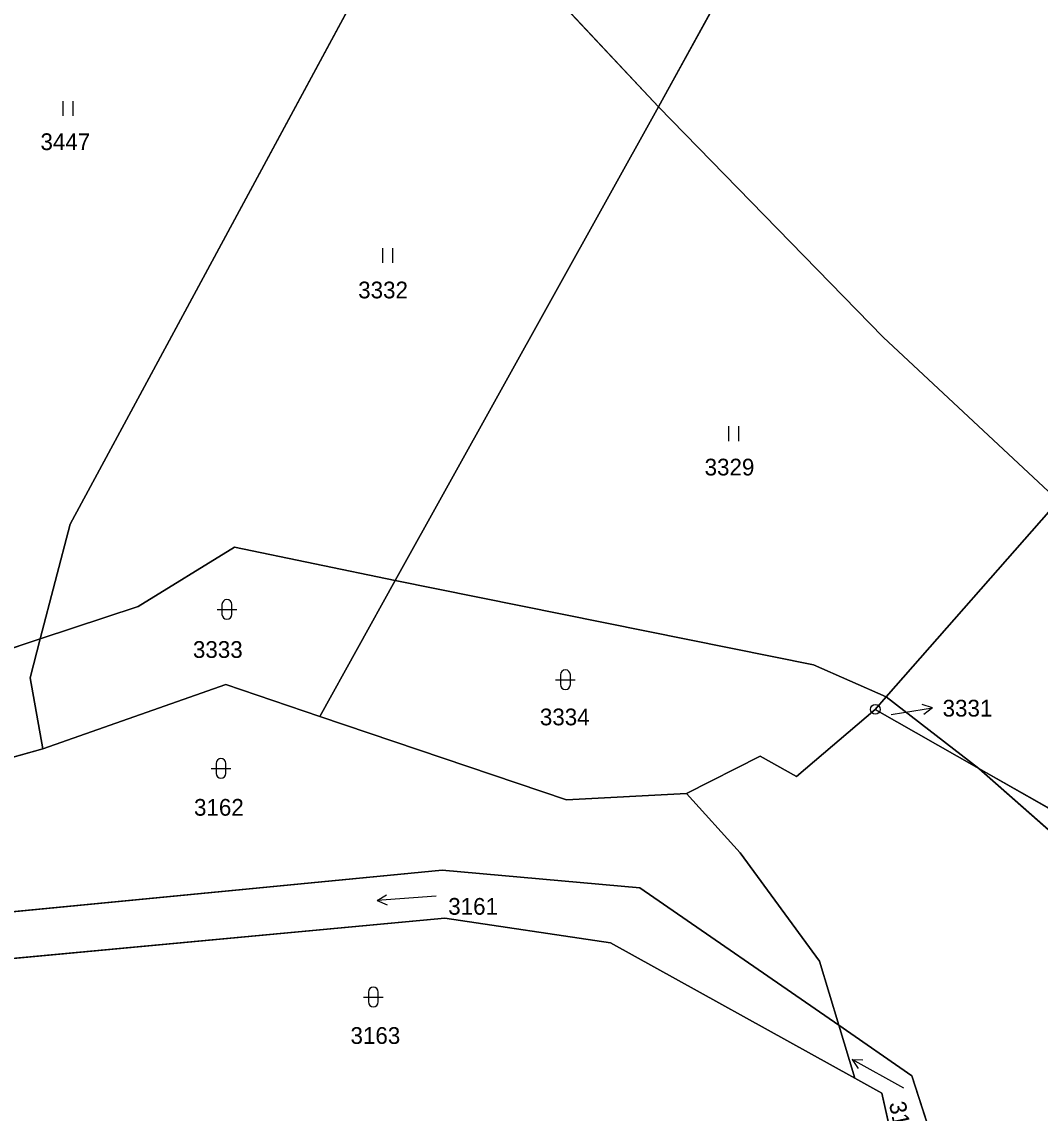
# Model space of a CAD drawing. Extents: x -689422 to -685210, y -987725 to -982160.
# Drawn here: x -688243.4 to -688140, y -984533.7 to -984422.9 of the extents above; entities that cross this region are included whole.
import ezdxf

# ---------------------------------------------------------------- set-up
doc = ezdxf.new("R2010")
doc.units = 0
for name, color, linetype in [('KN_Hranice_parcel', 7, 'Continuous'), ('KN_Parcelni cisla', 7, 'Continuous'), ('KN_Parcelni cisla_sipky', 7, 'Continuous'), ('KN_Polygon parcely', 7, 'Continuous'), ('KN_POZEMKY_ORNA PUDA', 7, 'Continuous'), ('KN_POZEMKY_OSTATNI PLOCHA', 7, 'Continuous'), ('KN_POZEMKY_TTP', 7, 'Continuous'), ('KN_POZEMKY_VODNI_PLOCHA', 7, 'Continuous'), ('KN_VYUZITI_07_vodni plocha_tok prirozeny', 7, 'Continuous'), ('KN_VYUZITI_27_ostatni plocha_neplodna puda', 7, 'Continuous'), ('KN_Značky bodu BP', 7, 'Continuous'), ('KN_Značky kultur', 7, 'Continuous')]:
    doc.layers.add(name, color=color, linetype=linetype)

msp = doc.modelspace()

# ---------------------------------------------------------------- linework, layer by layer
at = {"layer": 'KN_Hranice_parcel'}
for p, q in [((-688178.73, -984431.48), (-688202.14, -984406.52)), ((-688178.73, -984431.48), (-688205.49, -984479.62)), ((-688155.6, -984491.42), (-688138.1, -984471.52)), ((-688213.16, -984493.42), (-688205.49, -984479.62)), ((-688156.72, -984492.7), (-688155.6, -984491.42)), ((-688155.6, -984491.42), (-688146.21, -984498.69)), ((-688146.21, -984498.69), (-688156.72, -984492.7)), ((-688241.3, -984496.7), (-688265.76, -984503.57)), ((-688083.05, -984534.66), (-688146.21, -984498.69)), ((-688200.73, -984509.04), (-688262.23, -984514.98)), ((-688180.63, -984510.82), (-688200.73, -984509.04)), ((-688160.42, -984524.79), (-688180.63, -984510.82)), ((-688262.45, -984519.69), (-688200.46, -984513.91)), ((-688200.46, -984513.91), (-688183.62, -984516.42)), ((-688183.62, -984516.42), (-688158.79, -984530.17)), ((-688160.42, -984524.79), (-688152.99, -984529.93)), ((-688160.42, -984524.79), (-688158.79, -984530.17)), ((-688152.99, -984529.93), (-688148.04, -984545.3))]:
    msp.add_line(p, q, dxfattribs=at)
for points in [[(-688093.07, -984366.55), (-688131.12, -984344.89), (-688178.73, -984431.48)], [(-688202.14, -984406.52), (-688238.51, -984473.88), (-688241.56, -984485.55)], [(-688178.73, -984431.48), (-688155.93, -984454.88), (-688138.1, -984471.52)], [(-688241.56, -984485.55), (-688231.6, -984482.26), (-688221.81, -984476.24), (-688205.49, -984479.62)], [(-688205.49, -984479.62), (-688162.99, -984488.16), (-688155.6, -984491.42)], [(-688241.56, -984485.55), (-688250.33, -984488.44), (-688277.78, -984490.87), (-688282.67, -984490.57)], [(-688241.56, -984485.55), (-688242.59, -984489.48), (-688241.3, -984496.7)], [(-688213.16, -984493.42), (-688222.71, -984490.19), (-688241.3, -984496.7)], [(-688175.9, -984501.25), (-688188.1, -984501.88), (-688213.16, -984493.42)], [(-688156.72, -984492.7), (-688164.71, -984499.51), (-688168.43, -984497.47), (-688175.9, -984501.25)], [(-688086.31, -984539.4), (-688134.62, -984514.23), (-688132.86, -984510.47), (-688146.21, -984498.69)], [(-688175.9, -984501.25), (-688170.46, -984507.28), (-688162.39, -984518.27), (-688160.42, -984524.79)], [(-688158.79, -984530.17), (-688156.04, -984531.7), (-688154.14, -984540.25)]]:
    msp.add_lwpolyline(points, dxfattribs=at)
at = {"layer": 'KN_Parcelni cisla_sipky'}
for p, q in [((-688153.85, -984493.03), (-688150.89, -984492.56)), ((-688150.89, -984492.56), (-688151.95, -984492.22)), ((-688150.89, -984492.56), (-688151.8, -984493.21)), ((-688155.09, -984493.22), (-688153.85, -984493.03))]:
    msp.add_line(p, q, dxfattribs=at)
at = {"layer": 'KN_Polygon parcely'}
for points in [[(-688015.18, -984257.18), (-688032.88, -984243.92), (-688046.42, -984234.47), (-688053.93, -984234.17), (-688061.91, -984228.49), (-688128.41, -984313.54), (-688144.94, -984336.87), (-688156.47, -984329.82), (-688185.08, -984374.83), (-688202.14, -984406.52), (-688178.73, -984431.48), (-688131.12, -984344.89), (-688093.07, -984366.55), (-688012.19, -984259.97)], [(-688093.07, -984366.55), (-688131.12, -984344.89), (-688178.73, -984431.48), (-688155.93, -984454.88), (-688138.1, -984471.52), (-688063.67, -984386.89)], [(-688229.17, -984377.69), (-688253.1, -984419.31), (-688282.67, -984490.57), (-688277.78, -984490.87), (-688250.33, -984488.44), (-688241.56, -984485.55), (-688238.51, -984473.88), (-688202.14, -984406.52)], [(-688178.73, -984431.48), (-688202.14, -984406.52), (-688238.51, -984473.88), (-688241.56, -984485.55), (-688231.6, -984482.26), (-688221.81, -984476.24), (-688205.49, -984479.62)], [(-688155.6, -984491.42), (-688138.1, -984471.52), (-688155.93, -984454.88), (-688178.73, -984431.48), (-688205.49, -984479.62), (-688162.99, -984488.16)], [(-688146.21, -984498.69), (-688083.05, -984534.66), (-688063.54, -984548.47), (-688070.62, -984536.75), (-688138.1, -984471.52), (-688155.6, -984491.42)], [(-688242.59, -984489.48), (-688241.3, -984496.7), (-688222.71, -984490.19), (-688213.16, -984493.42), (-688205.49, -984479.62), (-688221.81, -984476.24), (-688231.6, -984482.26), (-688241.56, -984485.55)], [(-688156.72, -984492.7), (-688155.6, -984491.42), (-688162.99, -984488.16), (-688205.49, -984479.62), (-688213.16, -984493.42), (-688188.1, -984501.88), (-688175.9, -984501.25), (-688168.43, -984497.47), (-688164.71, -984499.51)], [(-688284.02, -984493.81), (-688273.99, -984494.94), (-688265.76, -984503.57), (-688241.3, -984496.7), (-688242.59, -984489.48), (-688241.56, -984485.55), (-688250.33, -984488.44), (-688277.78, -984490.87), (-688282.67, -984490.57)], [(-688265.76, -984503.57), (-688261.9, -984507.63), (-688262.23, -984514.98), (-688200.73, -984509.04), (-688180.63, -984510.82), (-688160.42, -984524.79), (-688162.39, -984518.27), (-688170.46, -984507.28), (-688175.9, -984501.25), (-688188.1, -984501.88), (-688213.16, -984493.42), (-688222.71, -984490.19), (-688241.3, -984496.7)], [(-688156.72, -984492.7), (-688146.21, -984498.69), (-688155.6, -984491.42)], [(-688160.42, -984524.79), (-688152.99, -984529.93), (-688148.04, -984545.3), (-688140.16, -984544.44), (-688129.51, -984543.28), (-688100.36, -984550.96), (-688096.14, -984553.67), (-688086.31, -984539.4), (-688134.62, -984514.23), (-688132.86, -984510.47), (-688146.21, -984498.69), (-688156.72, -984492.7), (-688164.71, -984499.51), (-688168.43, -984497.47), (-688175.9, -984501.25), (-688170.46, -984507.28), (-688162.39, -984518.27)], [(-688146.21, -984498.69), (-688132.86, -984510.47), (-688134.62, -984514.23), (-688086.31, -984539.4), (-688083.05, -984534.66)], [(-688180.63, -984510.82), (-688200.73, -984509.04), (-688262.23, -984514.98), (-688262.45, -984519.69), (-688200.46, -984513.91), (-688183.62, -984516.42), (-688158.79, -984530.17), (-688160.42, -984524.79)], [(-688262.45, -984519.69), (-688262.67, -984524.58), (-688264.04, -984536.89), (-688264.46, -984540.61), (-688256.86, -984536.46), (-688208.02, -984534.57), (-688182.5, -984548.76), (-688161.28, -984558.14), (-688149.12, -984580.08), (-688146.87, -984563.2), (-688146.24, -984558.47), (-688141.83, -984548.28), (-688152.3, -984548.52), (-688154.14, -984540.25), (-688156.04, -984531.7), (-688158.79, -984530.17), (-688183.62, -984516.42), (-688200.46, -984513.91)], [(-688156.04, -984531.7), (-688154.14, -984540.25), (-688148.04, -984545.3), (-688152.99, -984529.93), (-688160.42, -984524.79), (-688158.79, -984530.17)]]:
    msp.add_lwpolyline(points, close=True, dxfattribs=at)
at = {"layer": 'KN_POZEMKY_ORNA PUDA'}
for p, q in [((-688131.12, -984344.89), (-688178.73, -984431.48)), ((-688178.73, -984431.48), (-688131.12, -984344.89)), ((-688178.73, -984431.48), (-688202.14, -984406.52)), ((-688155.93, -984454.88), (-688178.73, -984431.48)), ((-688138.1, -984471.52), (-688155.93, -984454.88))]:
    msp.add_line(p, q, dxfattribs=at)
at = {"layer": 'KN_POZEMKY_OSTATNI PLOCHA'}
for p, q in [((-688231.6, -984482.26), (-688221.81, -984476.24)), ((-688221.81, -984476.24), (-688205.49, -984479.62)), ((-688213.16, -984493.42), (-688205.49, -984479.62)), ((-688205.49, -984479.62), (-688213.16, -984493.42)), ((-688205.49, -984479.62), (-688162.99, -984488.16)), ((-688241.56, -984485.55), (-688231.6, -984482.26)), ((-688250.33, -984488.44), (-688241.56, -984485.55)), ((-688242.59, -984489.48), (-688241.56, -984485.55)), ((-688241.56, -984485.55), (-688242.59, -984489.48)), ((-688162.99, -984488.16), (-688155.6, -984491.42)), ((-688241.3, -984496.7), (-688242.59, -984489.48)), ((-688242.59, -984489.48), (-688241.3, -984496.7)), ((-688241.3, -984496.7), (-688222.71, -984490.19)), ((-688222.71, -984490.19), (-688241.3, -984496.7)), ((-688222.71, -984490.19), (-688213.16, -984493.42)), ((-688213.16, -984493.42), (-688222.71, -984490.19)), ((-688155.6, -984491.42), (-688156.72, -984492.7)), ((-688156.72, -984492.7), (-688155.6, -984491.42)), ((-688155.6, -984491.42), (-688146.21, -984498.69)), ((-688188.1, -984501.88), (-688213.16, -984493.42)), ((-688213.16, -984493.42), (-688188.1, -984501.88)), ((-688164.71, -984499.51), (-688156.72, -984492.7)), ((-688156.72, -984492.7), (-688164.71, -984499.51)), ((-688156.72, -984492.7), (-688146.21, -984498.69)), ((-688146.21, -984498.69), (-688156.72, -984492.7)), ((-688265.76, -984503.57), (-688241.3, -984496.7)), ((-688241.3, -984496.7), (-688265.76, -984503.57)), ((-688175.9, -984501.25), (-688168.43, -984497.47)), ((-688168.43, -984497.47), (-688175.9, -984501.25)), ((-688168.43, -984497.47), (-688164.71, -984499.51)), ((-688164.71, -984499.51), (-688168.43, -984497.47)), ((-688146.21, -984498.69), (-688132.86, -984510.47)), ((-688175.9, -984501.25), (-688188.1, -984501.88)), ((-688188.1, -984501.88), (-688175.9, -984501.25)), ((-688170.46, -984507.28), (-688175.9, -984501.25)), ((-688175.9, -984501.25), (-688170.46, -984507.28)), ((-688162.39, -984518.27), (-688170.46, -984507.28)), ((-688170.46, -984507.28), (-688162.39, -984518.27)), ((-688200.73, -984509.04), (-688262.23, -984514.98)), ((-688180.63, -984510.82), (-688200.73, -984509.04)), ((-688160.42, -984524.79), (-688180.63, -984510.82)), ((-688262.45, -984519.69), (-688200.46, -984513.91)), ((-688200.46, -984513.91), (-688183.62, -984516.42)), ((-688183.62, -984516.42), (-688158.79, -984530.17)), ((-688160.42, -984524.79), (-688162.39, -984518.27)), ((-688162.39, -984518.27), (-688160.42, -984524.79)), ((-688152.99, -984529.93), (-688160.42, -984524.79)), ((-688158.79, -984530.17), (-688156.04, -984531.7)), ((-688148.04, -984545.3), (-688152.99, -984529.93)), ((-688156.04, -984531.7), (-688154.14, -984540.25))]:
    msp.add_line(p, q, dxfattribs=at)
at = {"layer": 'KN_POZEMKY_TTP'}
for p, q in [((-688238.51, -984473.88), (-688202.14, -984406.52)), ((-688202.14, -984406.52), (-688238.51, -984473.88)), ((-688202.14, -984406.52), (-688178.73, -984431.48)), ((-688205.49, -984479.62), (-688178.73, -984431.48)), ((-688178.73, -984431.48), (-688205.49, -984479.62)), ((-688178.73, -984431.48), (-688155.93, -984454.88)), ((-688155.93, -984454.88), (-688138.1, -984471.52)), ((-688155.6, -984491.42), (-688138.1, -984471.52)), ((-688138.1, -984471.52), (-688155.6, -984491.42)), ((-688241.56, -984485.55), (-688238.51, -984473.88)), ((-688238.51, -984473.88), (-688241.56, -984485.55)), ((-688221.81, -984476.24), (-688231.6, -984482.26)), ((-688205.49, -984479.62), (-688221.81, -984476.24)), ((-688162.99, -984488.16), (-688205.49, -984479.62)), ((-688231.6, -984482.26), (-688241.56, -984485.55)), ((-688241.56, -984485.55), (-688250.33, -984488.44)), ((-688155.6, -984491.42), (-688162.99, -984488.16)), ((-688146.21, -984498.69), (-688155.6, -984491.42)), ((-688083.05, -984534.66), (-688146.21, -984498.69)), ((-688132.86, -984510.47), (-688146.21, -984498.69)), ((-688146.21, -984498.69), (-688083.05, -984534.66))]:
    msp.add_line(p, q, dxfattribs=at)
at = {"layer": 'KN_POZEMKY_VODNI_PLOCHA'}
for p, q in [((-688262.23, -984514.98), (-688200.73, -984509.04)), ((-688200.73, -984509.04), (-688180.63, -984510.82)), ((-688180.63, -984510.82), (-688160.42, -984524.79)), ((-688200.46, -984513.91), (-688262.45, -984519.69)), ((-688183.62, -984516.42), (-688200.46, -984513.91)), ((-688158.79, -984530.17), (-688183.62, -984516.42)), ((-688158.79, -984530.17), (-688160.42, -984524.79)), ((-688160.42, -984524.79), (-688152.99, -984529.93)), ((-688160.42, -984524.79), (-688158.79, -984530.17)), ((-688156.04, -984531.7), (-688158.79, -984530.17)), ((-688152.99, -984529.93), (-688148.04, -984545.3)), ((-688154.14, -984540.25), (-688156.04, -984531.7))]:
    msp.add_line(p, q, dxfattribs=at)
at = {"layer": 'KN_VYUZITI_07_vodni plocha_tok prirozeny'}
for p, q in [((-688262.23, -984514.98), (-688200.73, -984509.04)), ((-688200.73, -984509.04), (-688180.63, -984510.82)), ((-688180.63, -984510.82), (-688160.42, -984524.79)), ((-688200.46, -984513.91), (-688262.45, -984519.69)), ((-688183.62, -984516.42), (-688200.46, -984513.91)), ((-688158.79, -984530.17), (-688183.62, -984516.42)), ((-688158.79, -984530.17), (-688160.42, -984524.79)), ((-688160.42, -984524.79), (-688152.99, -984529.93)), ((-688160.42, -984524.79), (-688158.79, -984530.17)), ((-688156.04, -984531.7), (-688158.79, -984530.17)), ((-688152.99, -984529.93), (-688148.04, -984545.3)), ((-688154.14, -984540.25), (-688156.04, -984531.7))]:
    msp.add_line(p, q, dxfattribs=at)
at = {"layer": 'KN_VYUZITI_27_ostatni plocha_neplodna puda'}
for p, q in [((-688231.6, -984482.26), (-688221.81, -984476.24)), ((-688221.81, -984476.24), (-688205.49, -984479.62)), ((-688213.16, -984493.42), (-688205.49, -984479.62)), ((-688205.49, -984479.62), (-688213.16, -984493.42)), ((-688205.49, -984479.62), (-688162.99, -984488.16)), ((-688241.56, -984485.55), (-688231.6, -984482.26)), ((-688250.33, -984488.44), (-688241.56, -984485.55)), ((-688242.59, -984489.48), (-688241.56, -984485.55)), ((-688241.56, -984485.55), (-688242.59, -984489.48)), ((-688162.99, -984488.16), (-688155.6, -984491.42)), ((-688241.3, -984496.7), (-688242.59, -984489.48)), ((-688242.59, -984489.48), (-688241.3, -984496.7)), ((-688241.3, -984496.7), (-688222.71, -984490.19)), ((-688222.71, -984490.19), (-688241.3, -984496.7)), ((-688222.71, -984490.19), (-688213.16, -984493.42)), ((-688213.16, -984493.42), (-688222.71, -984490.19)), ((-688155.6, -984491.42), (-688156.72, -984492.7)), ((-688156.72, -984492.7), (-688155.6, -984491.42)), ((-688155.6, -984491.42), (-688146.21, -984498.69)), ((-688188.1, -984501.88), (-688213.16, -984493.42)), ((-688213.16, -984493.42), (-688188.1, -984501.88)), ((-688164.71, -984499.51), (-688156.72, -984492.7)), ((-688156.72, -984492.7), (-688164.71, -984499.51)), ((-688156.72, -984492.7), (-688146.21, -984498.69)), ((-688146.21, -984498.69), (-688156.72, -984492.7)), ((-688265.76, -984503.57), (-688241.3, -984496.7)), ((-688241.3, -984496.7), (-688265.76, -984503.57)), ((-688175.9, -984501.25), (-688168.43, -984497.47)), ((-688168.43, -984497.47), (-688175.9, -984501.25)), ((-688168.43, -984497.47), (-688164.71, -984499.51)), ((-688164.71, -984499.51), (-688168.43, -984497.47)), ((-688146.21, -984498.69), (-688132.86, -984510.47)), ((-688175.9, -984501.25), (-688188.1, -984501.88)), ((-688188.1, -984501.88), (-688175.9, -984501.25)), ((-688170.46, -984507.28), (-688175.9, -984501.25)), ((-688175.9, -984501.25), (-688170.46, -984507.28)), ((-688162.39, -984518.27), (-688170.46, -984507.28)), ((-688170.46, -984507.28), (-688162.39, -984518.27)), ((-688200.73, -984509.04), (-688262.23, -984514.98)), ((-688180.63, -984510.82), (-688200.73, -984509.04)), ((-688160.42, -984524.79), (-688180.63, -984510.82)), ((-688262.45, -984519.69), (-688200.46, -984513.91)), ((-688200.46, -984513.91), (-688183.62, -984516.42)), ((-688183.62, -984516.42), (-688158.79, -984530.17)), ((-688160.42, -984524.79), (-688162.39, -984518.27)), ((-688162.39, -984518.27), (-688160.42, -984524.79)), ((-688152.99, -984529.93), (-688160.42, -984524.79)), ((-688158.79, -984530.17), (-688156.04, -984531.7)), ((-688148.04, -984545.3), (-688152.99, -984529.93)), ((-688156.04, -984531.7), (-688154.14, -984540.25))]:
    msp.add_line(p, q, dxfattribs=at)
at = {"layer": 'KN_Značky bodu BP'}
for radius in [0.5, 0.0303]:
    msp.add_circle((-688156.72, -984492.7), radius, dxfattribs=at)
at = {"layer": 'KN_Značky kultur'}
for p, q in [((-688239.23, -984432.42), (-688239.23, -984430.92)), ((-688238.23, -984432.42), (-688238.23, -984430.92)), ((-688206.75, -984447.34), (-688206.75, -984445.84)), ((-688205.75, -984447.34), (-688205.75, -984445.84)), ((-688171.6, -984465.45), (-688171.6, -984463.95)), ((-688170.6, -984465.45), (-688170.6, -984463.95)), ((-688223.6, -984482.55), (-688221.6, -984482.55)), ((-688223.1, -984482.05), (-688223.1, -984483.05)), ((-688222.1, -984483.05), (-688222.1, -984482.05)), ((-688188.7, -984489.19), (-688188.7, -984490.19)), ((-688187.7, -984490.19), (-688187.7, -984489.19)), ((-688189.2, -984489.69), (-688187.2, -984489.69)), ((-688223.7, -984498.2), (-688223.7, -984499.2)), ((-688222.7, -984499.2), (-688222.7, -984498.2)), ((-688224.2, -984498.7), (-688222.2, -984498.7)), ((-688207.32, -984512.11), (-688206.38, -984511.54)), ((-688201.33, -984511.69), (-688207.32, -984512.11)), ((-688207.32, -984512.11), (-688206.31, -984512.54)), ((-688208.22, -984521.42), (-688208.22, -984522.42)), ((-688207.22, -984522.42), (-688207.22, -984521.42)), ((-688208.72, -984521.92), (-688206.72, -984521.92)), ((-688153.82, -984531.17), (-688159.07, -984528.26)), ((-688159.07, -984528.26), (-688158.45, -984529.17)), ((-688159.07, -984528.26), (-688157.97, -984528.3))]:
    msp.add_line(p, q, dxfattribs=at)
for centre, start, end in [((-688222.6, -984482.05), 0, 180), ((-688222.6, -984483.05), 180, 359.9879), ((-688188.2, -984489.19), 0, 180), ((-688188.2, -984490.19), 180, 359.9879), ((-688223.2, -984498.2), 0, 180), ((-688223.2, -984499.2), 180, 359.9879), ((-688207.72, -984521.42), 0, 180), ((-688207.72, -984522.42), 180, 359.9879)]:
    msp.add_arc(centre, 0.5, start, end, dxfattribs=at)

# ---------------------------------------------------------------- texts
at = {"layer": 'KN_Parcelni cisla'}
for s, p in [('3447', (-688241.54, -984435.89)), ('3332', (-688209.26, -984450.95)), ('3329', (-688174.06, -984468.94)), ('3333', (-688226.05, -984487.47)), ('3334', (-688190.8, -984494.32)), ('3331', (-688149.88, -984493.43)), ('3162', (-688225.94, -984503.5)), ('3161', (-688200.11, -984513.56)), ('3163', (-688210.04, -984526.68))]:
    msp.add_text(s, height=1.7, dxfattribs=at).set_placement(p)
msp.add_text('3156', height=1.7, rotation=282, dxfattribs=at).set_placement((-688155.34, -984532.72))

doc.saveas('drawing.dxf')
